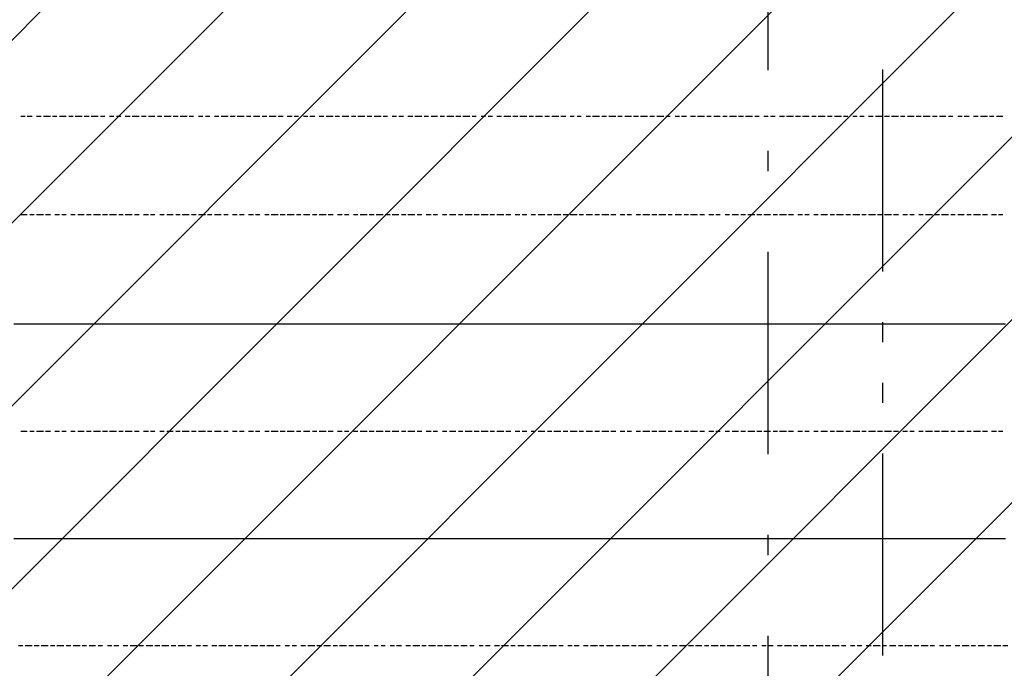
# Model space of a CAD drawing. Extents: x 997 to 109698, y 921 to 94021.
# Tile 524 of 656: x 25096 to 26924, y 48598 to 49802. Entities that reach past the tile are written whole.
import ezdxf

# ---------------------------------------------------------------- set-up
doc = ezdxf.new("R2010")
doc.units = 0
doc.header["$MEASUREMENT"] = 0
for name, color, linetype in [('12', 7, 'CONTINUOUS'), ('28', 7, 'CONTINUOUS'), ('40', 7, 'CONTINUOUS')]:
    doc.layers.add(name, color=color, linetype=linetype)

msp = doc.modelspace()

# ---------------------------------------------------------------- linework, layer by layer
at = {"layer": '12', "color": 1}
for p, q in [((25105.630503, 49622.563401), (25097.630503, 49622.563401)), ((25118.630503, 49622.563401), (25109.630503, 49622.563401)), ((25135.630503, 49622.563401), (25126.630503, 49622.563401)), ((25152.630503, 49622.563401), (25139.630503, 49622.563401)), ((25164.630503, 49622.563401), (25156.630503, 49622.563401)), ((25181.630503, 49622.563401), (25169.630503, 49622.563401)), ((25194.630503, 49622.563401), (25186.630503, 49622.563401)), ((25211.630503, 49622.563401), (25198.630503, 49622.563401)), ((25224.630503, 49622.563401), (25215.630503, 49622.563401)), ((25241.630503, 49622.563401), (25228.630503, 49622.563401)), ((25253.630503, 49622.563401), (25245.630503, 49622.563401)), ((25270.630503, 49622.563401), (25262.630503, 49622.563401)), ((25283.630503, 49622.563401), (25275.630503, 49622.563401)), ((25300.630503, 49622.563401), (25291.630503, 49622.563401)), ((25317.630503, 49622.563401), (25304.630503, 49622.563401)), ((25330.630503, 49622.563401), (25321.630503, 49622.563401)), ((25346.630503, 49622.563401), (25334.630503, 49622.563401)), ((25359.630503, 49622.563401), (25351.630503, 49622.563401)), ((25376.630503, 49622.563401), (25363.630503, 49622.563401)), ((25389.630503, 49622.563401), (25380.630503, 49622.563401)), ((25406.630503, 49622.563401), (25393.630503, 49622.563401)), ((25418.630503, 49622.563401), (25410.630503, 49622.563401)), ((25435.630503, 49622.563401), (25427.630503, 49622.563401)), ((25448.630503, 49622.563401), (25440.630503, 49622.563401)), ((25465.630503, 49622.563401), (25457.630503, 49622.563401)), ((25482.630503, 49622.563401), (25469.630503, 49622.563401)), ((25495.630503, 49622.563401), (25486.630503, 49622.563401)), ((25512.630503, 49622.563401), (25499.630503, 49622.563401)), ((25524.630503, 49622.563401), (25516.630503, 49622.563401)), ((25541.630503, 49622.563401), (25529.630503, 49622.563401)), ((25554.630503, 49622.563401), (25545.630503, 49622.563401)), ((25571.630503, 49622.563401), (25558.630503, 49622.563401)), ((25584.630503, 49622.563401), (25575.630503, 49622.563401)), ((25601.630503, 49622.563401), (25592.630503, 49622.563401)), ((25613.630503, 49622.563401), (25605.630503, 49622.563401)), ((25630.630503, 49622.563401), (25622.630503, 49622.563401)), ((25643.630503, 49622.563401), (25634.630503, 49622.563401)), ((25660.630503, 49622.563401), (25651.630503, 49622.563401)), ((25677.630503, 49622.563401), (25664.630503, 49622.563401)), ((25689.630503, 49622.563401), (25681.630503, 49622.563401)), ((25706.630503, 49622.563401), (25694.630503, 49622.563401)), ((25719.630503, 49622.563401), (25711.630503, 49622.563401)), ((25736.630503, 49622.563401), (25723.630503, 49622.563401)), ((25749.630503, 49622.563401), (25740.630503, 49622.563401)), ((25766.630503, 49622.563401), (25753.630503, 49622.563401)), ((25778.630503, 49622.563401), (25770.630503, 49622.563401)), ((25795.630503, 49622.563401), (25787.630503, 49622.563401)), ((25808.630503, 49622.563401), (25799.630503, 49622.563401)), ((25825.630503, 49622.563401), (25816.630503, 49622.563401)), ((25842.630503, 49622.563401), (25829.630503, 49622.563401)), ((25854.630503, 49622.563401), (25846.630503, 49622.563401)), ((25871.630503, 49622.563401), (25859.630503, 49622.563401)), ((25884.630503, 49622.563401), (25876.630503, 49622.563401)), ((25901.630503, 49622.563401), (25888.630503, 49622.563401)), ((25914.630503, 49622.563401), (25905.630503, 49622.563401)), ((25931.630503, 49622.563401), (25918.630503, 49622.563401)), ((25943.630503, 49622.563401), (25935.630503, 49622.563401)), ((25960.630503, 49622.563401), (25952.630503, 49622.563401)), ((25973.630503, 49622.563401), (25965.630503, 49622.563401)), ((25990.630503, 49622.563401), (25981.630503, 49622.563401)), ((26007.630503, 49622.563401), (25994.630503, 49622.563401)), ((26020.630503, 49622.563401), (26011.630503, 49622.563401)), ((26037.630503, 49622.563401), (26024.630503, 49622.563401)), ((26049.630503, 49622.563401), (26041.630503, 49622.563401)), ((26066.630503, 49622.563401), (26053.630503, 49622.563401)), ((26079.630503, 49622.563401), (26070.630503, 49622.563401)), ((26096.630503, 49622.563401), (26083.630503, 49622.563401)), ((26109.630503, 49622.563401), (26100.630503, 49622.563401)), ((26125.630503, 49622.563401), (26117.630503, 49622.563401)), ((26138.630503, 49622.563401), (26130.630503, 49622.563401)), ((26155.630503, 49622.563401), (26147.630503, 49622.563401)), ((26172.630503, 49622.563401), (26159.630503, 49622.563401)), ((26185.630503, 49622.563401), (26176.630503, 49622.563401)), ((26202.630503, 49622.563401), (26189.630503, 49622.563401)), ((26214.630503, 49622.563401), (26206.630503, 49622.563401)), ((26231.630503, 49622.563401), (26219.630503, 49622.563401)), ((26244.630503, 49622.563401), (26235.630503, 49622.563401)), ((26261.630503, 49622.563401), (26248.630503, 49622.563401)), ((26274.630503, 49622.563401), (26265.630503, 49622.563401)), ((26291.630503, 49622.563401), (26278.630503, 49622.563401)), ((26303.630503, 49622.563401), (26295.630503, 49622.563401)), ((26320.630503, 49622.563401), (26312.630503, 49622.563401)), ((26333.630503, 49622.563401), (26324.630503, 49622.563401)), ((26350.630503, 49622.563401), (26341.630503, 49622.563401)), ((26367.630503, 49622.563401), (26354.630503, 49622.563401)), ((26379.630503, 49622.563401), (26371.630503, 49622.563401)), ((26396.630503, 49622.563401), (26384.630503, 49622.563401)), ((26409.630503, 49622.563401), (26401.630503, 49622.563401)), ((26426.630503, 49622.563401), (26413.630503, 49622.563401)), ((26439.630503, 49622.563401), (26430.630503, 49622.563401)), ((26456.630503, 49622.563401), (26443.630503, 49622.563401)), ((26468.630503, 49622.563401), (26460.630503, 49622.563401)), ((26485.630503, 49622.563401), (26477.630503, 49622.563401)), ((26498.630503, 49622.563401), (26489.630503, 49622.563401)), ((26515.630503, 49622.563401), (26506.630503, 49622.563401)), ((26532.630503, 49622.563401), (26519.630503, 49622.563401)), ((26545.630503, 49622.563401), (26536.630503, 49622.563401)), ((26561.630503, 49622.563401), (26549.630503, 49622.563401)), ((26574.630503, 49622.563401), (26566.630503, 49622.563401)), ((26591.630503, 49622.563401), (26578.630503, 49622.563401)), ((26604.630503, 49622.563401), (26595.630503, 49622.563401)), ((26621.630503, 49622.563401), (26608.630503, 49622.563401)), ((26633.630503, 49622.563401), (26625.630503, 49622.563401)), ((26650.630503, 49622.563401), (26642.630503, 49622.563401)), ((26663.630503, 49622.563401), (26655.630503, 49622.563401)), ((26680.630503, 49622.563401), (26671.630503, 49622.563401)), ((26697.630503, 49622.563401), (26684.630503, 49622.563401)), ((26710.630503, 49622.563401), (26701.630503, 49622.563401)), ((26727.630503, 49622.563401), (26714.630503, 49622.563401)), ((26739.630503, 49622.563401), (26731.630503, 49622.563401)), ((26756.630503, 49622.563401), (26744.630503, 49622.563401)), ((26769.630503, 49622.563401), (26760.630503, 49622.563401)), ((26786.630503, 49622.563401), (26773.630503, 49622.563401)), ((26799.630503, 49622.563401), (26790.630503, 49622.563401)), ((26815.630503, 49622.563401), (26803.630503, 49622.563401)), ((26828.630503, 49622.563401), (26820.630503, 49622.563401)), ((26845.630503, 49622.563401), (26837.630503, 49622.563401)), ((26858.630503, 49622.563401), (26849.630503, 49622.563401)), ((26875.630503, 49622.563401), (26866.630503, 49622.563401)), ((26892.630503, 49622.563401), (26879.630503, 49622.563401)), ((26904.630503, 49622.563401), (26896.630503, 49622.563401)), ((26921.630503, 49622.563401), (26909.630503, 49622.563401)), ((25097.630503, 49440.563401), (25109.630503, 49440.563401)), ((25114.630503, 49440.563401), (25122.630503, 49440.563401)), ((25126.630503, 49440.563401), (25139.630503, 49440.563401)), ((25143.630503, 49440.563401), (25152.630503, 49440.563401)), ((25160.630503, 49440.563401), (25169.630503, 49440.563401)), ((25173.630503, 49440.563401), (25181.630503, 49440.563401)), ((25190.630503, 49440.563401), (25198.630503, 49440.563401)), ((25203.630503, 49440.563401), (25215.630503, 49440.563401)), ((25219.630503, 49440.563401), (25228.630503, 49440.563401)), ((25232.630503, 49440.563401), (25245.630503, 49440.563401)), ((25249.630503, 49440.563401), (25258.630503, 49440.563401)), ((25262.630503, 49440.563401), (25275.630503, 49440.563401)), ((25279.630503, 49440.563401), (25287.630503, 49440.563401)), ((25291.630503, 49440.563401), (25304.630503, 49440.563401)), ((25308.630503, 49440.563401), (25317.630503, 49440.563401)), ((25325.630503, 49440.563401), (25334.630503, 49440.563401)), ((25338.630503, 49440.563401), (25346.630503, 49440.563401)), ((25355.630503, 49440.563401), (25363.630503, 49440.563401)), ((25368.630503, 49440.563401), (25380.630503, 49440.563401)), ((25385.630503, 49440.563401), (25393.630503, 49440.563401)), ((25397.630503, 49440.563401), (25410.630503, 49440.563401)), ((25414.630503, 49440.563401), (25423.630503, 49440.563401)), ((25427.630503, 49440.563401), (25440.630503, 49440.563401)), ((25444.630503, 49440.563401), (25452.630503, 49440.563401)), ((25457.630503, 49440.563401), (25469.630503, 49440.563401)), ((25474.630503, 49440.563401), (25482.630503, 49440.563401)), ((25490.630503, 49440.563401), (25499.630503, 49440.563401)), ((25503.630503, 49440.563401), (25512.630503, 49440.563401)), ((25520.630503, 49440.563401), (25529.630503, 49440.563401)), ((25533.630503, 49440.563401), (25541.630503, 49440.563401)), ((25550.630503, 49440.563401), (25558.630503, 49440.563401)), ((25562.630503, 49440.563401), (25575.630503, 49440.563401)), ((25579.630503, 49440.563401), (25588.630503, 49440.563401)), ((25592.630503, 49440.563401), (25605.630503, 49440.563401)), ((25609.630503, 49440.563401), (25617.630503, 49440.563401)), ((25622.630503, 49440.563401), (25634.630503, 49440.563401)), ((25639.630503, 49440.563401), (25647.630503, 49440.563401)), ((25651.630503, 49440.563401), (25664.630503, 49440.563401)), ((25668.630503, 49440.563401), (25677.630503, 49440.563401)), ((25685.630503, 49440.563401), (25694.630503, 49440.563401)), ((25698.630503, 49440.563401), (25706.630503, 49440.563401)), ((25715.630503, 49440.563401), (25723.630503, 49440.563401)), ((25727.630503, 49440.563401), (25740.630503, 49440.563401)), ((25744.630503, 49440.563401), (25753.630503, 49440.563401)), ((25757.630503, 49440.563401), (25770.630503, 49440.563401)), ((25774.630503, 49440.563401), (25783.630503, 49440.563401)), ((25787.630503, 49440.563401), (25799.630503, 49440.563401)), ((25804.630503, 49440.563401), (25812.630503, 49440.563401)), ((25816.630503, 49440.563401), (25829.630503, 49440.563401)), ((25833.630503, 49440.563401), (25842.630503, 49440.563401)), ((25850.630503, 49440.563401), (25859.630503, 49440.563401)), ((25863.630503, 49440.563401), (25871.630503, 49440.563401)), ((25880.630503, 49440.563401), (25888.630503, 49440.563401)), ((25893.630503, 49440.563401), (25905.630503, 49440.563401)), ((25910.630503, 49440.563401), (25918.630503, 49440.563401)), ((25922.630503, 49440.563401), (25935.630503, 49440.563401)), ((25939.630503, 49440.563401), (25948.630503, 49440.563401)), ((25952.630503, 49440.563401), (25965.630503, 49440.563401)), ((25969.630503, 49440.563401), (25977.630503, 49440.563401)), ((25981.630503, 49440.563401), (25994.630503, 49440.563401)), ((25998.630503, 49440.563401), (26007.630503, 49440.563401)), ((26015.630503, 49440.563401), (26024.630503, 49440.563401)), ((26028.630503, 49440.563401), (26037.630503, 49440.563401)), ((26045.630503, 49440.563401), (26053.630503, 49440.563401)), ((26058.630503, 49440.563401), (26070.630503, 49440.563401)), ((26075.630503, 49440.563401), (26083.630503, 49440.563401)), ((26087.630503, 49440.563401), (26100.630503, 49440.563401)), ((26104.630503, 49440.563401), (26113.630503, 49440.563401)), ((26117.630503, 49440.563401), (26130.630503, 49440.563401)), ((26134.630503, 49440.563401), (26142.630503, 49440.563401)), ((26147.630503, 49440.563401), (26159.630503, 49440.563401)), ((26163.630503, 49440.563401), (26172.630503, 49440.563401)), ((26176.630503, 49440.563401), (26189.630503, 49440.563401)), ((26193.630503, 49440.563401), (26202.630503, 49440.563401)), ((26210.630503, 49440.563401), (26219.630503, 49440.563401)), ((26223.630503, 49440.563401), (26231.630503, 49440.563401)), ((26240.630503, 49440.563401), (26248.630503, 49440.563401)), ((26252.630503, 49440.563401), (26265.630503, 49440.563401)), ((26269.630503, 49440.563401), (26278.630503, 49440.563401)), ((26282.630503, 49440.563401), (26295.630503, 49440.563401)), ((26299.630503, 49440.563401), (26307.630503, 49440.563401)), ((26312.630503, 49440.563401), (26324.630503, 49440.563401)), ((26329.630503, 49440.563401), (26337.630503, 49440.563401)), ((26341.630503, 49440.563401), (26354.630503, 49440.563401)), ((26358.630503, 49440.563401), (26367.630503, 49440.563401)), ((26375.630503, 49440.563401), (26384.630503, 49440.563401)), ((26388.630503, 49440.563401), (26396.630503, 49440.563401)), ((26405.630503, 49440.563401), (26413.630503, 49440.563401)), ((26418.630503, 49440.563401), (26430.630503, 49440.563401)), ((26434.630503, 49440.563401), (26443.630503, 49440.563401)), ((26447.630503, 49440.563401), (26460.630503, 49440.563401)), ((26464.630503, 49440.563401), (26473.630503, 49440.563401)), ((26477.630503, 49440.563401), (26489.630503, 49440.563401)), ((26494.630503, 49440.563401), (26502.630503, 49440.563401)), ((26506.630503, 49440.563401), (26519.630503, 49440.563401)), ((26523.630503, 49440.563401), (26532.630503, 49440.563401)), ((26540.630503, 49440.563401), (26549.630503, 49440.563401)), ((26553.630503, 49440.563401), (26561.630503, 49440.563401)), ((26570.630503, 49440.563401), (26578.630503, 49440.563401)), ((26583.630503, 49440.563401), (26595.630503, 49440.563401)), ((26600.630503, 49440.563401), (26608.630503, 49440.563401)), ((26612.630503, 49440.563401), (26625.630503, 49440.563401)), ((26629.630503, 49440.563401), (26638.630503, 49440.563401)), ((26642.630503, 49440.563401), (26655.630503, 49440.563401)), ((26659.630503, 49440.563401), (26667.630503, 49440.563401)), ((26671.630503, 49440.563401), (26684.630503, 49440.563401)), ((26688.630503, 49440.563401), (26697.630503, 49440.563401)), ((26701.630503, 49440.563401), (26714.630503, 49440.563401)), ((26718.630503, 49440.563401), (26727.630503, 49440.563401)), ((26735.630503, 49440.563401), (26744.630503, 49440.563401)), ((26748.630503, 49440.563401), (26756.630503, 49440.563401)), ((26765.630503, 49440.563401), (26773.630503, 49440.563401)), ((26777.630503, 49440.563401), (26790.630503, 49440.563401)), ((26794.630503, 49440.563401), (26803.630503, 49440.563401)), ((26807.630503, 49440.563401), (26820.630503, 49440.563401)), ((26824.630503, 49440.563401), (26832.630503, 49440.563401)), ((26837.630503, 49440.563401), (26849.630503, 49440.563401)), ((26854.630503, 49440.563401), (26862.630503, 49440.563401)), ((26866.630503, 49440.563401), (26879.630503, 49440.563401)), ((26883.630503, 49440.563401), (26892.630503, 49440.563401)), ((26900.630503, 49440.563401), (26909.630503, 49440.563401)), ((26913.630503, 49440.563401), (26921.630503, 49440.563401)), ((25097.630503, 49038.563401), (25109.630503, 49038.563401)), ((25114.630503, 49038.563401), (25122.630503, 49038.563401)), ((25126.630503, 49038.563401), (25139.630503, 49038.563401)), ((25143.630503, 49038.563401), (25152.630503, 49038.563401)), ((25160.630503, 49038.563401), (25169.630503, 49038.563401)), ((25173.630503, 49038.563401), (25181.630503, 49038.563401)), ((25190.630503, 49038.563401), (25198.630503, 49038.563401)), ((25203.630503, 49038.563401), (25215.630503, 49038.563401)), ((25219.630503, 49038.563401), (25228.630503, 49038.563401)), ((25232.630503, 49038.563401), (25245.630503, 49038.563401)), ((25249.630503, 49038.563401), (25258.630503, 49038.563401)), ((25262.630503, 49038.563401), (25275.630503, 49038.563401)), ((25279.630503, 49038.563401), (25287.630503, 49038.563401)), ((25291.630503, 49038.563401), (25304.630503, 49038.563401)), ((25308.630503, 49038.563401), (25317.630503, 49038.563401)), ((25325.630503, 49038.563401), (25334.630503, 49038.563401)), ((25338.630503, 49038.563401), (25346.630503, 49038.563401)), ((25355.630503, 49038.563401), (25363.630503, 49038.563401)), ((25368.630503, 49038.563401), (25380.630503, 49038.563401)), ((25385.630503, 49038.563401), (25393.630503, 49038.563401)), ((25397.630503, 49038.563401), (25410.630503, 49038.563401)), ((25414.630503, 49038.563401), (25423.630503, 49038.563401)), ((25427.630503, 49038.563401), (25440.630503, 49038.563401)), ((25444.630503, 49038.563401), (25452.630503, 49038.563401)), ((25457.630503, 49038.563401), (25469.630503, 49038.563401)), ((25474.630503, 49038.563401), (25482.630503, 49038.563401)), ((25490.630503, 49038.563401), (25499.630503, 49038.563401)), ((25503.630503, 49038.563401), (25512.630503, 49038.563401)), ((25520.630503, 49038.563401), (25529.630503, 49038.563401)), ((25533.630503, 49038.563401), (25541.630503, 49038.563401)), ((25550.630503, 49038.563401), (25558.630503, 49038.563401)), ((25562.630503, 49038.563401), (25575.630503, 49038.563401)), ((25579.630503, 49038.563401), (25588.630503, 49038.563401)), ((25592.630503, 49038.563401), (25605.630503, 49038.563401)), ((25609.630503, 49038.563401), (25617.630503, 49038.563401)), ((25622.630503, 49038.563401), (25634.630503, 49038.563401)), ((25639.630503, 49038.563401), (25647.630503, 49038.563401)), ((25651.630503, 49038.563401), (25664.630503, 49038.563401)), ((25668.630503, 49038.563401), (25677.630503, 49038.563401)), ((25685.630503, 49038.563401), (25694.630503, 49038.563401)), ((25698.630503, 49038.563401), (25706.630503, 49038.563401)), ((25715.630503, 49038.563401), (25723.630503, 49038.563401)), ((25727.630503, 49038.563401), (25740.630503, 49038.563401)), ((25744.630503, 49038.563401), (25753.630503, 49038.563401)), ((25757.630503, 49038.563401), (25770.630503, 49038.563401)), ((25774.630503, 49038.563401), (25783.630503, 49038.563401)), ((25787.630503, 49038.563401), (25799.630503, 49038.563401)), ((25804.630503, 49038.563401), (25812.630503, 49038.563401)), ((25816.630503, 49038.563401), (25829.630503, 49038.563401)), ((25833.630503, 49038.563401), (25842.630503, 49038.563401)), ((25850.630503, 49038.563401), (25859.630503, 49038.563401)), ((25863.630503, 49038.563401), (25871.630503, 49038.563401)), ((25880.630503, 49038.563401), (25888.630503, 49038.563401)), ((25893.630503, 49038.563401), (25905.630503, 49038.563401)), ((25910.630503, 49038.563401), (25918.630503, 49038.563401)), ((25922.630503, 49038.563401), (25935.630503, 49038.563401)), ((25939.630503, 49038.563401), (25948.630503, 49038.563401)), ((25952.630503, 49038.563401), (25965.630503, 49038.563401)), ((25969.630503, 49038.563401), (25977.630503, 49038.563401)), ((25981.630503, 49038.563401), (25994.630503, 49038.563401)), ((25998.630503, 49038.563401), (26007.630503, 49038.563401)), ((26015.630503, 49038.563401), (26024.630503, 49038.563401)), ((26028.630503, 49038.563401), (26037.630503, 49038.563401)), ((26045.630503, 49038.563401), (26053.630503, 49038.563401)), ((26058.630503, 49038.563401), (26070.630503, 49038.563401)), ((26075.630503, 49038.563401), (26083.630503, 49038.563401)), ((26087.630503, 49038.563401), (26100.630503, 49038.563401)), ((26104.630503, 49038.563401), (26113.630503, 49038.563401)), ((26117.630503, 49038.563401), (26130.630503, 49038.563401)), ((26134.630503, 49038.563401), (26142.630503, 49038.563401)), ((26147.630503, 49038.563401), (26159.630503, 49038.563401)), ((26163.630503, 49038.563401), (26172.630503, 49038.563401)), ((26176.630503, 49038.563401), (26189.630503, 49038.563401)), ((26193.630503, 49038.563401), (26202.630503, 49038.563401)), ((26210.630503, 49038.563401), (26219.630503, 49038.563401)), ((26223.630503, 49038.563401), (26231.630503, 49038.563401)), ((26240.630503, 49038.563401), (26248.630503, 49038.563401)), ((26252.630503, 49038.563401), (26265.630503, 49038.563401)), ((26269.630503, 49038.563401), (26278.630503, 49038.563401)), ((26282.630503, 49038.563401), (26295.630503, 49038.563401)), ((26299.630503, 49038.563401), (26307.630503, 49038.563401)), ((26312.630503, 49038.563401), (26324.630503, 49038.563401)), ((26329.630503, 49038.563401), (26337.630503, 49038.563401)), ((26341.630503, 49038.563401), (26354.630503, 49038.563401)), ((26358.630503, 49038.563401), (26367.630503, 49038.563401)), ((26375.630503, 49038.563401), (26384.630503, 49038.563401)), ((26388.630503, 49038.563401), (26396.630503, 49038.563401)), ((26405.630503, 49038.563401), (26413.630503, 49038.563401)), ((26418.630503, 49038.563401), (26430.630503, 49038.563401)), ((26434.630503, 49038.563401), (26443.630503, 49038.563401)), ((26447.630503, 49038.563401), (26460.630503, 49038.563401)), ((26464.630503, 49038.563401), (26473.630503, 49038.563401)), ((26477.630503, 49038.563401), (26489.630503, 49038.563401)), ((26494.630503, 49038.563401), (26502.630503, 49038.563401)), ((26506.630503, 49038.563401), (26519.630503, 49038.563401)), ((26523.630503, 49038.563401), (26532.630503, 49038.563401)), ((26540.630503, 49038.563401), (26549.630503, 49038.563401)), ((26553.630503, 49038.563401), (26561.630503, 49038.563401)), ((26570.630503, 49038.563401), (26578.630503, 49038.563401)), ((26583.630503, 49038.563401), (26595.630503, 49038.563401)), ((26600.630503, 49038.563401), (26608.630503, 49038.563401)), ((26612.630503, 49038.563401), (26625.630503, 49038.563401)), ((26629.630503, 49038.563401), (26638.630503, 49038.563401)), ((26642.630503, 49038.563401), (26655.630503, 49038.563401)), ((26659.630503, 49038.563401), (26667.630503, 49038.563401)), ((26671.630503, 49038.563401), (26684.630503, 49038.563401)), ((26688.630503, 49038.563401), (26697.630503, 49038.563401)), ((26701.630503, 49038.563401), (26714.630503, 49038.563401)), ((26718.630503, 49038.563401), (26727.630503, 49038.563401)), ((26735.630503, 49038.563401), (26744.630503, 49038.563401)), ((26748.630503, 49038.563401), (26756.630503, 49038.563401)), ((26765.630503, 49038.563401), (26773.630503, 49038.563401)), ((26777.630503, 49038.563401), (26790.630503, 49038.563401)), ((26794.630503, 49038.563401), (26803.630503, 49038.563401)), ((26807.630503, 49038.563401), (26820.630503, 49038.563401)), ((26824.630503, 49038.563401), (26832.630503, 49038.563401)), ((26837.630503, 49038.563401), (26849.630503, 49038.563401)), ((26854.630503, 49038.563401), (26862.630503, 49038.563401)), ((26866.630503, 49038.563401), (26879.630503, 49038.563401)), ((26883.630503, 49038.563401), (26892.630503, 49038.563401)), ((26900.630503, 49038.563401), (26909.630503, 49038.563401)), ((26913.630503, 49038.563401), (26921.630503, 49038.563401)), ((25093.630503, 48640.563401), (25101.630503, 48640.563401)), ((25105.630503, 48640.563401), (25118.630503, 48640.563401)), ((25122.630503, 48640.563401), (25131.630503, 48640.563401)), ((25135.630503, 48640.563401), (25148.630503, 48640.563401)), ((25152.630503, 48640.563401), (25160.630503, 48640.563401)), ((25164.630503, 48640.563401), (25177.630503, 48640.563401)), ((25181.630503, 48640.563401), (25190.630503, 48640.563401)), ((25194.630503, 48640.563401), (25207.630503, 48640.563401)), ((25211.630503, 48640.563401), (25219.630503, 48640.563401)), ((25224.630503, 48640.563401), (25236.630503, 48640.563401)), ((25241.630503, 48640.563401), (25249.630503, 48640.563401)), ((25258.630503, 48640.563401), (25266.630503, 48640.563401)), ((25270.630503, 48640.563401), (25279.630503, 48640.563401)), ((25287.630503, 48640.563401), (25296.630503, 48640.563401)), ((25300.630503, 48640.563401), (25313.630503, 48640.563401)), ((25317.630503, 48640.563401), (25325.630503, 48640.563401)), ((25330.630503, 48640.563401), (25342.630503, 48640.563401)), ((25346.630503, 48640.563401), (25355.630503, 48640.563401)), ((25359.630503, 48640.563401), (25372.630503, 48640.563401)), ((25376.630503, 48640.563401), (25385.630503, 48640.563401)), ((25389.630503, 48640.563401), (25402.630503, 48640.563401)), ((25406.630503, 48640.563401), (25414.630503, 48640.563401)), ((25423.630503, 48640.563401), (25431.630503, 48640.563401)), ((25435.630503, 48640.563401), (25444.630503, 48640.563401)), ((25452.630503, 48640.563401), (25461.630503, 48640.563401)), ((25465.630503, 48640.563401), (25478.630503, 48640.563401)), ((25482.630503, 48640.563401), (25490.630503, 48640.563401)), ((25495.630503, 48640.563401), (25507.630503, 48640.563401)), ((25512.630503, 48640.563401), (25520.630503, 48640.563401)), ((25524.630503, 48640.563401), (25537.630503, 48640.563401)), ((25541.630503, 48640.563401), (25550.630503, 48640.563401)), ((25554.630503, 48640.563401), (25567.630503, 48640.563401)), ((25571.630503, 48640.563401), (25579.630503, 48640.563401)), ((25588.630503, 48640.563401), (25596.630503, 48640.563401)), ((25601.630503, 48640.563401), (25609.630503, 48640.563401)), ((25617.630503, 48640.563401), (25626.630503, 48640.563401)), ((25630.630503, 48640.563401), (25643.630503, 48640.563401)), ((25647.630503, 48640.563401), (25656.630503, 48640.563401)), ((25660.630503, 48640.563401), (25672.630503, 48640.563401)), ((25677.630503, 48640.563401), (25685.630503, 48640.563401)), ((25689.630503, 48640.563401), (25702.630503, 48640.563401)), ((25706.630503, 48640.563401), (25715.630503, 48640.563401)), ((25719.630503, 48640.563401), (25732.630503, 48640.563401)), ((25736.630503, 48640.563401), (25744.630503, 48640.563401)), ((25753.630503, 48640.563401), (25761.630503, 48640.563401)), ((25766.630503, 48640.563401), (25774.630503, 48640.563401)), ((25783.630503, 48640.563401), (25791.630503, 48640.563401)), ((25795.630503, 48640.563401), (25804.630503, 48640.563401)), ((25812.630503, 48640.563401), (25821.630503, 48640.563401)), ((25825.630503, 48640.563401), (25838.630503, 48640.563401)), ((25842.630503, 48640.563401), (25850.630503, 48640.563401)), ((25854.630503, 48640.563401), (25867.630503, 48640.563401)), ((25871.630503, 48640.563401), (25880.630503, 48640.563401)), ((25884.630503, 48640.563401), (25897.630503, 48640.563401)), ((25901.630503, 48640.563401), (25910.630503, 48640.563401)), ((25914.630503, 48640.563401), (25926.630503, 48640.563401)), ((25931.630503, 48640.563401), (25939.630503, 48640.563401)), ((25948.630503, 48640.563401), (25956.630503, 48640.563401)), ((25960.630503, 48640.563401), (25969.630503, 48640.563401)), ((25977.630503, 48640.563401), (25986.630503, 48640.563401)), ((25990.630503, 48640.563401), (26003.630503, 48640.563401)), ((26007.630503, 48640.563401), (26015.630503, 48640.563401)), ((26020.630503, 48640.563401), (26032.630503, 48640.563401)), ((26037.630503, 48640.563401), (26045.630503, 48640.563401)), ((26049.630503, 48640.563401), (26062.630503, 48640.563401)), ((26066.630503, 48640.563401), (26075.630503, 48640.563401)), ((26079.630503, 48640.563401), (26092.630503, 48640.563401)), ((26096.630503, 48640.563401), (26104.630503, 48640.563401)), ((26113.630503, 48640.563401), (26121.630503, 48640.563401)), ((26125.630503, 48640.563401), (26134.630503, 48640.563401)), ((26142.630503, 48640.563401), (26151.630503, 48640.563401)), ((26155.630503, 48640.563401), (26168.630503, 48640.563401)), ((26172.630503, 48640.563401), (26180.630503, 48640.563401)), ((26185.630503, 48640.563401), (26197.630503, 48640.563401)), ((26202.630503, 48640.563401), (26210.630503, 48640.563401)), ((26214.630503, 48640.563401), (26227.630503, 48640.563401)), ((26231.630503, 48640.563401), (26240.630503, 48640.563401)), ((26244.630503, 48640.563401), (26257.630503, 48640.563401)), ((26261.630503, 48640.563401), (26269.630503, 48640.563401)), ((26278.630503, 48640.563401), (26286.630503, 48640.563401)), ((26291.630503, 48640.563401), (26299.630503, 48640.563401)), ((26307.630503, 48640.563401), (26316.630503, 48640.563401)), ((26320.630503, 48640.563401), (26333.630503, 48640.563401)), ((26337.630503, 48640.563401), (26346.630503, 48640.563401)), ((26350.630503, 48640.563401), (26362.630503, 48640.563401)), ((26367.630503, 48640.563401), (26375.630503, 48640.563401)), ((26379.630503, 48640.563401), (26392.630503, 48640.563401)), ((26396.630503, 48640.563401), (26405.630503, 48640.563401)), ((26409.630503, 48640.563401), (26422.630503, 48640.563401)), ((26426.630503, 48640.563401), (26434.630503, 48640.563401)), ((26439.630503, 48640.563401), (26451.630503, 48640.563401)), ((26456.630503, 48640.563401), (26464.630503, 48640.563401)), ((26473.630503, 48640.563401), (26481.630503, 48640.563401)), ((26485.630503, 48640.563401), (26494.630503, 48640.563401)), ((26502.630503, 48640.563401), (26511.630503, 48640.563401)), ((26515.630503, 48640.563401), (26528.630503, 48640.563401)), ((26532.630503, 48640.563401), (26540.630503, 48640.563401)), ((26545.630503, 48640.563401), (26557.630503, 48640.563401)), ((26561.630503, 48640.563401), (26570.630503, 48640.563401)), ((26574.630503, 48640.563401), (26587.630503, 48640.563401)), ((26591.630503, 48640.563401), (26600.630503, 48640.563401)), ((26604.630503, 48640.563401), (26617.630503, 48640.563401)), ((26621.630503, 48640.563401), (26629.630503, 48640.563401)), ((26638.630503, 48640.563401), (26646.630503, 48640.563401)), ((26650.630503, 48640.563401), (26659.630503, 48640.563401)), ((26667.630503, 48640.563401), (26676.630503, 48640.563401)), ((26680.630503, 48640.563401), (26693.630503, 48640.563401)), ((26697.630503, 48640.563401), (26705.630503, 48640.563401)), ((26710.630503, 48640.563401), (26722.630503, 48640.563401)), ((26727.630503, 48640.563401), (26735.630503, 48640.563401)), ((26739.630503, 48640.563401), (26752.630503, 48640.563401)), ((26756.630503, 48640.563401), (26765.630503, 48640.563401)), ((26769.630503, 48640.563401), (26782.630503, 48640.563401)), ((26786.630503, 48640.563401), (26794.630503, 48640.563401)), ((26803.630503, 48640.563401), (26811.630503, 48640.563401)), ((26815.630503, 48640.563401), (26824.630503, 48640.563401)), ((26832.630503, 48640.563401), (26841.630503, 48640.563401)), ((26845.630503, 48640.563401), (26858.630503, 48640.563401)), ((26862.630503, 48640.563401), (26870.630503, 48640.563401)), ((26875.630503, 48640.563401), (26887.630503, 48640.563401)), ((26892.630503, 48640.563401), (26900.630503, 48640.563401)), ((26904.630503, 48640.563401), (26917.630503, 48640.563401)), ((26921.630503, 48640.563401), (26930.630503, 48640.563401))]:
    msp.add_line(p, q, dxfattribs=at)
at = {"layer": '12', "color": 5}
for p, q in [((25084.630503, 49237.563401), (25097.630503, 49237.563401)), ((25097.630503, 49237.563401), (25105.630503, 49237.563401)), ((25105.630503, 49237.563401), (25118.630503, 49237.563401)), ((25118.630503, 49237.563401), (25126.630503, 49237.563401)), ((25126.630503, 49237.563401), (25135.630503, 49237.563401)), ((25135.630503, 49237.563401), (25148.630503, 49237.563401)), ((25148.630503, 49237.563401), (25156.630503, 49237.563401)), ((25156.630503, 49237.563401), (25164.630503, 49237.563401)), ((25164.630503, 49237.563401), (25177.630503, 49237.563401)), ((25177.630503, 49237.563401), (25186.630503, 49237.563401)), ((25186.630503, 49237.563401), (25194.630503, 49237.563401)), ((25194.630503, 49237.563401), (25207.630503, 49237.563401)), ((25207.630503, 49237.563401), (25215.630503, 49237.563401)), ((25215.630503, 49237.563401), (25224.630503, 49237.563401)), ((25224.630503, 49237.563401), (25236.630503, 49237.563401)), ((25236.630503, 49237.563401), (25245.630503, 49237.563401)), ((25245.630503, 49237.563401), (25258.630503, 49237.563401)), ((25258.630503, 49237.563401), (25266.630503, 49237.563401)), ((25266.630503, 49237.563401), (25275.630503, 49237.563401)), ((25275.630503, 49237.563401), (25287.630503, 49237.563401)), ((25287.630503, 49237.563401), (25296.630503, 49237.563401)), ((25296.630503, 49237.563401), (25304.630503, 49237.563401)), ((25304.630503, 49237.563401), (25317.630503, 49237.563401)), ((25317.630503, 49237.563401), (25325.630503, 49237.563401)), ((25325.630503, 49237.563401), (25334.630503, 49237.563401)), ((25334.630503, 49237.563401), (25346.630503, 49237.563401)), ((25346.630503, 49237.563401), (25355.630503, 49237.563401)), ((25355.630503, 49237.563401), (25368.630503, 49237.563401)), ((25368.630503, 49237.563401), (25376.630503, 49237.563401)), ((25376.630503, 49237.563401), (25385.630503, 49237.563401)), ((25385.630503, 49237.563401), (25397.630503, 49237.563401)), ((25397.630503, 49237.563401), (25406.630503, 49237.563401)), ((25406.630503, 49237.563401), (25414.630503, 49237.563401)), ((25414.630503, 49237.563401), (25427.630503, 49237.563401)), ((25427.630503, 49237.563401), (25435.630503, 49237.563401)), ((25435.630503, 49237.563401), (25444.630503, 49237.563401)), ((25444.630503, 49237.563401), (25457.630503, 49237.563401)), ((25457.630503, 49237.563401), (25465.630503, 49237.563401)), ((25465.630503, 49237.563401), (25478.630503, 49237.563401)), ((25478.630503, 49237.563401), (25486.630503, 49237.563401)), ((25486.630503, 49237.563401), (25495.630503, 49237.563401)), ((25495.630503, 49237.563401), (25507.630503, 49237.563401)), ((25507.630503, 49237.563401), (25516.630503, 49237.563401)), ((25516.630503, 49237.563401), (25524.630503, 49237.563401)), ((25524.630503, 49237.563401), (25537.630503, 49237.563401)), ((25537.630503, 49237.563401), (25545.630503, 49237.563401)), ((25545.630503, 49237.563401), (25554.630503, 49237.563401)), ((25554.630503, 49237.563401), (25567.630503, 49237.563401)), ((25567.630503, 49237.563401), (25575.630503, 49237.563401)), ((25575.630503, 49237.563401), (25588.630503, 49237.563401)), ((25588.630503, 49237.563401), (25596.630503, 49237.563401)), ((25596.630503, 49237.563401), (25605.630503, 49237.563401)), ((25605.630503, 49237.563401), (25617.630503, 49237.563401)), ((25617.630503, 49237.563401), (25626.630503, 49237.563401)), ((25626.630503, 49237.563401), (25634.630503, 49237.563401)), ((25634.630503, 49237.563401), (25647.630503, 49237.563401)), ((25647.630503, 49237.563401), (25656.630503, 49237.563401)), ((25656.630503, 49237.563401), (25664.630503, 49237.563401)), ((25664.630503, 49237.563401), (25677.630503, 49237.563401)), ((25677.630503, 49237.563401), (25685.630503, 49237.563401)), ((25685.630503, 49237.563401), (25698.630503, 49237.563401)), ((25698.630503, 49237.563401), (25706.630503, 49237.563401)), ((25706.630503, 49237.563401), (25715.630503, 49237.563401)), ((25715.630503, 49237.563401), (25727.630503, 49237.563401)), ((25727.630503, 49237.563401), (25736.630503, 49237.563401)), ((25736.630503, 49237.563401), (25744.630503, 49237.563401)), ((25744.630503, 49237.563401), (25757.630503, 49237.563401)), ((25757.630503, 49237.563401), (25766.630503, 49237.563401)), ((25766.630503, 49237.563401), (25774.630503, 49237.563401)), ((25774.630503, 49237.563401), (25787.630503, 49237.563401)), ((25787.630503, 49237.563401), (25795.630503, 49237.563401)), ((25795.630503, 49237.563401), (25804.630503, 49237.563401)), ((25804.630503, 49237.563401), (25816.630503, 49237.563401)), ((25816.630503, 49237.563401), (25825.630503, 49237.563401)), ((25825.630503, 49237.563401), (25838.630503, 49237.563401)), ((25838.630503, 49237.563401), (25846.630503, 49237.563401)), ((25846.630503, 49237.563401), (25854.630503, 49237.563401)), ((25854.630503, 49237.563401), (25867.630503, 49237.563401)), ((25867.630503, 49237.563401), (25876.630503, 49237.563401)), ((25876.630503, 49237.563401), (25884.630503, 49237.563401)), ((25884.630503, 49237.563401), (25897.630503, 49237.563401)), ((25897.630503, 49237.563401), (25905.630503, 49237.563401)), ((25905.630503, 49237.563401), (25914.630503, 49237.563401)), ((25914.630503, 49237.563401), (25926.630503, 49237.563401)), ((25926.630503, 49237.563401), (25935.630503, 49237.563401)), ((25935.630503, 49237.563401), (25948.630503, 49237.563401)), ((25948.630503, 49237.563401), (25956.630503, 49237.563401)), ((25956.630503, 49237.563401), (25965.630503, 49237.563401)), ((25965.630503, 49237.563401), (25977.630503, 49237.563401)), ((25977.630503, 49237.563401), (25986.630503, 49237.563401)), ((25986.630503, 49237.563401), (25994.630503, 49237.563401)), ((25994.630503, 49237.563401), (26007.630503, 49237.563401)), ((26007.630503, 49237.563401), (26015.630503, 49237.563401)), ((26015.630503, 49237.563401), (26024.630503, 49237.563401)), ((26024.630503, 49237.563401), (26037.630503, 49237.563401)), ((26037.630503, 49237.563401), (26045.630503, 49237.563401)), ((26045.630503, 49237.563401), (26058.630503, 49237.563401)), ((26058.630503, 49237.563401), (26066.630503, 49237.563401)), ((26066.630503, 49237.563401), (26075.630503, 49237.563401)), ((26075.630503, 49237.563401), (26087.630503, 49237.563401)), ((26087.630503, 49237.563401), (26096.630503, 49237.563401)), ((26096.630503, 49237.563401), (26104.630503, 49237.563401)), ((26104.630503, 49237.563401), (26117.630503, 49237.563401)), ((26117.630503, 49237.563401), (26125.630503, 49237.563401)), ((26125.630503, 49237.563401), (26134.630503, 49237.563401)), ((26134.630503, 49237.563401), (26147.630503, 49237.563401)), ((26147.630503, 49237.563401), (26155.630503, 49237.563401)), ((26155.630503, 49237.563401), (26168.630503, 49237.563401)), ((26168.630503, 49237.563401), (26176.630503, 49237.563401)), ((26176.630503, 49237.563401), (26185.630503, 49237.563401)), ((26185.630503, 49237.563401), (26197.630503, 49237.563401)), ((26197.630503, 49237.563401), (26206.630503, 49237.563401)), ((26206.630503, 49237.563401), (26214.630503, 49237.563401)), ((26214.630503, 49237.563401), (26227.630503, 49237.563401)), ((26227.630503, 49237.563401), (26235.630503, 49237.563401)), ((26235.630503, 49237.563401), (26244.630503, 49237.563401)), ((26244.630503, 49237.563401), (26257.630503, 49237.563401)), ((26257.630503, 49237.563401), (26265.630503, 49237.563401)), ((26265.630503, 49237.563401), (26278.630503, 49237.563401)), ((26278.630503, 49237.563401), (26286.630503, 49237.563401)), ((26286.630503, 49237.563401), (26295.630503, 49237.563401)), ((26295.630503, 49237.563401), (26307.630503, 49237.563401)), ((26307.630503, 49237.563401), (26316.630503, 49237.563401)), ((26316.630503, 49237.563401), (26324.630503, 49237.563401)), ((26324.630503, 49237.563401), (26337.630503, 49237.563401)), ((26337.630503, 49237.563401), (26346.630503, 49237.563401)), ((26346.630503, 49237.563401), (26354.630503, 49237.563401)), ((26354.630503, 49237.563401), (26367.630503, 49237.563401)), ((26367.630503, 49237.563401), (26375.630503, 49237.563401)), ((26375.630503, 49237.563401), (26384.630503, 49237.563401)), ((26384.630503, 49237.563401), (26396.630503, 49237.563401)), ((26396.630503, 49237.563401), (26405.630503, 49237.563401)), ((26405.630503, 49237.563401), (26418.630503, 49237.563401)), ((26418.630503, 49237.563401), (26426.630503, 49237.563401)), ((26426.630503, 49237.563401), (26434.630503, 49237.563401)), ((26434.630503, 49237.563401), (26447.630503, 49237.563401)), ((26447.630503, 49237.563401), (26456.630503, 49237.563401)), ((26456.630503, 49237.563401), (26464.630503, 49237.563401)), ((26464.630503, 49237.563401), (26477.630503, 49237.563401)), ((26477.630503, 49237.563401), (26485.630503, 49237.563401)), ((26485.630503, 49237.563401), (26494.630503, 49237.563401)), ((26494.630503, 49237.563401), (26506.630503, 49237.563401)), ((26506.630503, 49237.563401), (26515.630503, 49237.563401)), ((26515.630503, 49237.563401), (26528.630503, 49237.563401)), ((26528.630503, 49237.563401), (26536.630503, 49237.563401)), ((26536.630503, 49237.563401), (26545.630503, 49237.563401)), ((26545.630503, 49237.563401), (26557.630503, 49237.563401)), ((26557.630503, 49237.563401), (26566.630503, 49237.563401)), ((26566.630503, 49237.563401), (26574.630503, 49237.563401)), ((26574.630503, 49237.563401), (26587.630503, 49237.563401)), ((26587.630503, 49237.563401), (26595.630503, 49237.563401)), ((26595.630503, 49237.563401), (26604.630503, 49237.563401)), ((26604.630503, 49237.563401), (26617.630503, 49237.563401)), ((26617.630503, 49237.563401), (26625.630503, 49237.563401)), ((26625.630503, 49237.563401), (26638.630503, 49237.563401)), ((26638.630503, 49237.563401), (26646.630503, 49237.563401)), ((26646.630503, 49237.563401), (26655.630503, 49237.563401)), ((26655.630503, 49237.563401), (26667.630503, 49237.563401)), ((26667.630503, 49237.563401), (26676.630503, 49237.563401)), ((26676.630503, 49237.563401), (26684.630503, 49237.563401)), ((26684.630503, 49237.563401), (26697.630503, 49237.563401)), ((26697.630503, 49237.563401), (26705.630503, 49237.563401)), ((26705.630503, 49237.563401), (26714.630503, 49237.563401)), ((26714.630503, 49237.563401), (26727.630503, 49237.563401)), ((26727.630503, 49237.563401), (26735.630503, 49237.563401)), ((26735.630503, 49237.563401), (26748.630503, 49237.563401)), ((26748.630503, 49237.563401), (26756.630503, 49237.563401)), ((26756.630503, 49237.563401), (26765.630503, 49237.563401)), ((26765.630503, 49237.563401), (26777.630503, 49237.563401)), ((26777.630503, 49237.563401), (26786.630503, 49237.563401)), ((26786.630503, 49237.563401), (26794.630503, 49237.563401)), ((26794.630503, 49237.563401), (26807.630503, 49237.563401)), ((26807.630503, 49237.563401), (26815.630503, 49237.563401)), ((26815.630503, 49237.563401), (26824.630503, 49237.563401)), ((26824.630503, 49237.563401), (26837.630503, 49237.563401)), ((26837.630503, 49237.563401), (26845.630503, 49237.563401)), ((26845.630503, 49237.563401), (26858.630503, 49237.563401)), ((26858.630503, 49237.563401), (26866.630503, 49237.563401)), ((26866.630503, 49237.563401), (26875.630503, 49237.563401)), ((26875.630503, 49237.563401), (26887.630503, 49237.563401)), ((26887.630503, 49237.563401), (26896.630503, 49237.563401)), ((26896.630503, 49237.563401), (26904.630503, 49237.563401)), ((26904.630503, 49237.563401), (26917.630503, 49237.563401)), ((26917.630503, 49237.563401), (26926.630503, 49237.563401)), ((25084.630503, 48839.563401), (25097.630503, 48839.563401)), ((25097.630503, 48839.563401), (25105.630503, 48839.563401)), ((25105.630503, 48839.563401), (25118.630503, 48839.563401)), ((25118.630503, 48839.563401), (25126.630503, 48839.563401)), ((25126.630503, 48839.563401), (25135.630503, 48839.563401)), ((25135.630503, 48839.563401), (25148.630503, 48839.563401)), ((25148.630503, 48839.563401), (25156.630503, 48839.563401)), ((25156.630503, 48839.563401), (25164.630503, 48839.563401)), ((25164.630503, 48839.563401), (25177.630503, 48839.563401)), ((25177.630503, 48839.563401), (25186.630503, 48839.563401)), ((25186.630503, 48839.563401), (25194.630503, 48839.563401)), ((25194.630503, 48839.563401), (25207.630503, 48839.563401)), ((25207.630503, 48839.563401), (25215.630503, 48839.563401)), ((25215.630503, 48839.563401), (25224.630503, 48839.563401)), ((25224.630503, 48839.563401), (25236.630503, 48839.563401)), ((25236.630503, 48839.563401), (25245.630503, 48839.563401)), ((25245.630503, 48839.563401), (25258.630503, 48839.563401)), ((25258.630503, 48839.563401), (25266.630503, 48839.563401)), ((25266.630503, 48839.563401), (25275.630503, 48839.563401)), ((25275.630503, 48839.563401), (25287.630503, 48839.563401)), ((25287.630503, 48839.563401), (25296.630503, 48839.563401)), ((25296.630503, 48839.563401), (25304.630503, 48839.563401)), ((25304.630503, 48839.563401), (25317.630503, 48839.563401)), ((25317.630503, 48839.563401), (25325.630503, 48839.563401)), ((25325.630503, 48839.563401), (25334.630503, 48839.563401)), ((25334.630503, 48839.563401), (25346.630503, 48839.563401)), ((25346.630503, 48839.563401), (25355.630503, 48839.563401)), ((25355.630503, 48839.563401), (25368.630503, 48839.563401)), ((25368.630503, 48839.563401), (25376.630503, 48839.563401)), ((25376.630503, 48839.563401), (25385.630503, 48839.563401)), ((25385.630503, 48839.563401), (25397.630503, 48839.563401)), ((25397.630503, 48839.563401), (25406.630503, 48839.563401)), ((25406.630503, 48839.563401), (25414.630503, 48839.563401)), ((25414.630503, 48839.563401), (25427.630503, 48839.563401)), ((25427.630503, 48839.563401), (25435.630503, 48839.563401)), ((25435.630503, 48839.563401), (25444.630503, 48839.563401)), ((25444.630503, 48839.563401), (25457.630503, 48839.563401)), ((25457.630503, 48839.563401), (25465.630503, 48839.563401)), ((25465.630503, 48839.563401), (25478.630503, 48839.563401)), ((25478.630503, 48839.563401), (25486.630503, 48839.563401)), ((25486.630503, 48839.563401), (25495.630503, 48839.563401)), ((25495.630503, 48839.563401), (25507.630503, 48839.563401)), ((25507.630503, 48839.563401), (25516.630503, 48839.563401)), ((25516.630503, 48839.563401), (25524.630503, 48839.563401)), ((25524.630503, 48839.563401), (25537.630503, 48839.563401)), ((25537.630503, 48839.563401), (25545.630503, 48839.563401)), ((25545.630503, 48839.563401), (25554.630503, 48839.563401)), ((25554.630503, 48839.563401), (25567.630503, 48839.563401)), ((25567.630503, 48839.563401), (25575.630503, 48839.563401)), ((25575.630503, 48839.563401), (25588.630503, 48839.563401)), ((25588.630503, 48839.563401), (25596.630503, 48839.563401)), ((25596.630503, 48839.563401), (25605.630503, 48839.563401)), ((25605.630503, 48839.563401), (25617.630503, 48839.563401)), ((25617.630503, 48839.563401), (25626.630503, 48839.563401)), ((25626.630503, 48839.563401), (25634.630503, 48839.563401)), ((25634.630503, 48839.563401), (25647.630503, 48839.563401)), ((25647.630503, 48839.563401), (25656.630503, 48839.563401)), ((25656.630503, 48839.563401), (25664.630503, 48839.563401)), ((25664.630503, 48839.563401), (25677.630503, 48839.563401)), ((25677.630503, 48839.563401), (25685.630503, 48839.563401)), ((25685.630503, 48839.563401), (25698.630503, 48839.563401)), ((25698.630503, 48839.563401), (25706.630503, 48839.563401)), ((25706.630503, 48839.563401), (25715.630503, 48839.563401)), ((25715.630503, 48839.563401), (25727.630503, 48839.563401)), ((25727.630503, 48839.563401), (25736.630503, 48839.563401)), ((25736.630503, 48839.563401), (25744.630503, 48839.563401)), ((25744.630503, 48839.563401), (25757.630503, 48839.563401)), ((25757.630503, 48839.563401), (25766.630503, 48839.563401)), ((25766.630503, 48839.563401), (25774.630503, 48839.563401)), ((25774.630503, 48839.563401), (25787.630503, 48839.563401)), ((25787.630503, 48839.563401), (25795.630503, 48839.563401)), ((25795.630503, 48839.563401), (25804.630503, 48839.563401)), ((25804.630503, 48839.563401), (25816.630503, 48839.563401)), ((25816.630503, 48839.563401), (25825.630503, 48839.563401)), ((25825.630503, 48839.563401), (25838.630503, 48839.563401)), ((25838.630503, 48839.563401), (25846.630503, 48839.563401)), ((25846.630503, 48839.563401), (25854.630503, 48839.563401)), ((25854.630503, 48839.563401), (25867.630503, 48839.563401)), ((25867.630503, 48839.563401), (25876.630503, 48839.563401)), ((25876.630503, 48839.563401), (25884.630503, 48839.563401)), ((25884.630503, 48839.563401), (25897.630503, 48839.563401)), ((25897.630503, 48839.563401), (25905.630503, 48839.563401)), ((25905.630503, 48839.563401), (25914.630503, 48839.563401)), ((25914.630503, 48839.563401), (25926.630503, 48839.563401)), ((25926.630503, 48839.563401), (25935.630503, 48839.563401)), ((25935.630503, 48839.563401), (25948.630503, 48839.563401)), ((25948.630503, 48839.563401), (25956.630503, 48839.563401)), ((25956.630503, 48839.563401), (25965.630503, 48839.563401)), ((25965.630503, 48839.563401), (25977.630503, 48839.563401)), ((25977.630503, 48839.563401), (25986.630503, 48839.563401)), ((25986.630503, 48839.563401), (25994.630503, 48839.563401)), ((25994.630503, 48839.563401), (26007.630503, 48839.563401)), ((26007.630503, 48839.563401), (26015.630503, 48839.563401)), ((26015.630503, 48839.563401), (26024.630503, 48839.563401)), ((26024.630503, 48839.563401), (26037.630503, 48839.563401)), ((26037.630503, 48839.563401), (26045.630503, 48839.563401)), ((26045.630503, 48839.563401), (26058.630503, 48839.563401)), ((26058.630503, 48839.563401), (26066.630503, 48839.563401)), ((26066.630503, 48839.563401), (26075.630503, 48839.563401)), ((26075.630503, 48839.563401), (26087.630503, 48839.563401)), ((26087.630503, 48839.563401), (26096.630503, 48839.563401)), ((26096.630503, 48839.563401), (26104.630503, 48839.563401)), ((26104.630503, 48839.563401), (26117.630503, 48839.563401)), ((26117.630503, 48839.563401), (26125.630503, 48839.563401)), ((26125.630503, 48839.563401), (26134.630503, 48839.563401)), ((26134.630503, 48839.563401), (26147.630503, 48839.563401)), ((26147.630503, 48839.563401), (26155.630503, 48839.563401)), ((26155.630503, 48839.563401), (26168.630503, 48839.563401)), ((26168.630503, 48839.563401), (26176.630503, 48839.563401)), ((26176.630503, 48839.563401), (26185.630503, 48839.563401)), ((26185.630503, 48839.563401), (26197.630503, 48839.563401)), ((26197.630503, 48839.563401), (26206.630503, 48839.563401)), ((26206.630503, 48839.563401), (26214.630503, 48839.563401)), ((26214.630503, 48839.563401), (26227.630503, 48839.563401)), ((26227.630503, 48839.563401), (26235.630503, 48839.563401)), ((26235.630503, 48839.563401), (26244.630503, 48839.563401)), ((26244.630503, 48839.563401), (26257.630503, 48839.563401)), ((26257.630503, 48839.563401), (26265.630503, 48839.563401)), ((26265.630503, 48839.563401), (26278.630503, 48839.563401)), ((26278.630503, 48839.563401), (26286.630503, 48839.563401)), ((26286.630503, 48839.563401), (26295.630503, 48839.563401)), ((26295.630503, 48839.563401), (26307.630503, 48839.563401)), ((26307.630503, 48839.563401), (26316.630503, 48839.563401)), ((26316.630503, 48839.563401), (26324.630503, 48839.563401)), ((26324.630503, 48839.563401), (26337.630503, 48839.563401)), ((26337.630503, 48839.563401), (26346.630503, 48839.563401)), ((26346.630503, 48839.563401), (26354.630503, 48839.563401)), ((26354.630503, 48839.563401), (26367.630503, 48839.563401)), ((26367.630503, 48839.563401), (26375.630503, 48839.563401)), ((26375.630503, 48839.563401), (26384.630503, 48839.563401)), ((26384.630503, 48839.563401), (26396.630503, 48839.563401)), ((26396.630503, 48839.563401), (26405.630503, 48839.563401)), ((26405.630503, 48839.563401), (26418.630503, 48839.563401)), ((26418.630503, 48839.563401), (26426.630503, 48839.563401)), ((26426.630503, 48839.563401), (26434.630503, 48839.563401)), ((26434.630503, 48839.563401), (26447.630503, 48839.563401)), ((26447.630503, 48839.563401), (26456.630503, 48839.563401)), ((26456.630503, 48839.563401), (26464.630503, 48839.563401)), ((26464.630503, 48839.563401), (26477.630503, 48839.563401)), ((26477.630503, 48839.563401), (26485.630503, 48839.563401)), ((26485.630503, 48839.563401), (26494.630503, 48839.563401)), ((26494.630503, 48839.563401), (26506.630503, 48839.563401)), ((26506.630503, 48839.563401), (26515.630503, 48839.563401)), ((26515.630503, 48839.563401), (26528.630503, 48839.563401)), ((26528.630503, 48839.563401), (26536.630503, 48839.563401)), ((26536.630503, 48839.563401), (26545.630503, 48839.563401)), ((26545.630503, 48839.563401), (26557.630503, 48839.563401)), ((26557.630503, 48839.563401), (26566.630503, 48839.563401)), ((26566.630503, 48839.563401), (26574.630503, 48839.563401)), ((26574.630503, 48839.563401), (26587.630503, 48839.563401)), ((26587.630503, 48839.563401), (26595.630503, 48839.563401)), ((26595.630503, 48839.563401), (26604.630503, 48839.563401)), ((26604.630503, 48839.563401), (26617.630503, 48839.563401)), ((26617.630503, 48839.563401), (26625.630503, 48839.563401)), ((26625.630503, 48839.563401), (26638.630503, 48839.563401)), ((26638.630503, 48839.563401), (26646.630503, 48839.563401)), ((26646.630503, 48839.563401), (26655.630503, 48839.563401)), ((26655.630503, 48839.563401), (26667.630503, 48839.563401)), ((26667.630503, 48839.563401), (26676.630503, 48839.563401)), ((26676.630503, 48839.563401), (26684.630503, 48839.563401)), ((26684.630503, 48839.563401), (26697.630503, 48839.563401)), ((26697.630503, 48839.563401), (26705.630503, 48839.563401)), ((26705.630503, 48839.563401), (26714.630503, 48839.563401)), ((26714.630503, 48839.563401), (26727.630503, 48839.563401)), ((26727.630503, 48839.563401), (26735.630503, 48839.563401)), ((26735.630503, 48839.563401), (26748.630503, 48839.563401)), ((26748.630503, 48839.563401), (26756.630503, 48839.563401)), ((26756.630503, 48839.563401), (26765.630503, 48839.563401)), ((26765.630503, 48839.563401), (26777.630503, 48839.563401)), ((26777.630503, 48839.563401), (26786.630503, 48839.563401)), ((26786.630503, 48839.563401), (26794.630503, 48839.563401)), ((26794.630503, 48839.563401), (26807.630503, 48839.563401)), ((26807.630503, 48839.563401), (26815.630503, 48839.563401)), ((26815.630503, 48839.563401), (26824.630503, 48839.563401)), ((26824.630503, 48839.563401), (26837.630503, 48839.563401)), ((26837.630503, 48839.563401), (26845.630503, 48839.563401)), ((26845.630503, 48839.563401), (26858.630503, 48839.563401)), ((26858.630503, 48839.563401), (26866.630503, 48839.563401)), ((26866.630503, 48839.563401), (26875.630503, 48839.563401)), ((26875.630503, 48839.563401), (26887.630503, 48839.563401)), ((26887.630503, 48839.563401), (26896.630503, 48839.563401)), ((26896.630503, 48839.563401), (26904.630503, 48839.563401)), ((26904.630503, 48839.563401), (26917.630503, 48839.563401)), ((26917.630503, 48839.563401), (26926.630503, 48839.563401))]:
    msp.add_line(p, q, dxfattribs=at)
at = {"layer": '28', "color": 2}
for p, q in [((14872.636205, 39555.61987), (34002.971573, 58685.955237)), ((14872.636205, 39216.208615), (34342.382828, 58685.955237)), ((14872.636205, 38876.79736), (34681.794083, 58685.955237)), ((14872.636205, 38537.386105), (35021.205338, 58685.955237)), ((14872.636205, 38197.97485), (35360.616592, 58685.955237)), ((14872.636205, 37858.563595), (35700.027847, 58685.955237)), ((14872.636205, 37519.15234), (36039.439102, 58685.955237)), ((14872.636205, 37179.741085), (36378.850357, 58685.955237)), ((36718.261612, 58685.955237), (14872.636205, 36840.32983))]:
    msp.add_line(p, q, dxfattribs=at)
at = {"layer": '28', "color": 4}
for p, q in [((26485.630503, 49708.563401), (26485.630503, 50083.563401)), ((26485.630503, 48996.063401), (26485.630503, 49371.063401)), ((26485.630503, 48283.563401), (26485.630503, 48658.563401))]:
    msp.add_line(p, q, dxfattribs=at)
at = {"layer": '28', "color": 4, "linetype": 'Continuous'}
for p, q in [((26485.630503, 49521.063401), (26485.630503, 49558.563401)), ((26485.630503, 48808.563401), (26485.630503, 48846.063401))]:
    msp.add_line(p, q, dxfattribs=at)
at = {"layer": '40', "color": 8, "linetype": 'Continuous'}
for p, q in [((26697.636205, 49709.704238), (26697.636205, 49334.704238)), ((26697.636205, 49240.954238), (26697.636205, 49203.454238)), ((26697.636205, 49128.454238), (26697.636205, 49090.954238)), ((26697.636205, 48997.204238), (26697.636205, 48622.204238))]:
    msp.add_line(p, q, dxfattribs=at)

doc.saveas('drawing.dxf')
